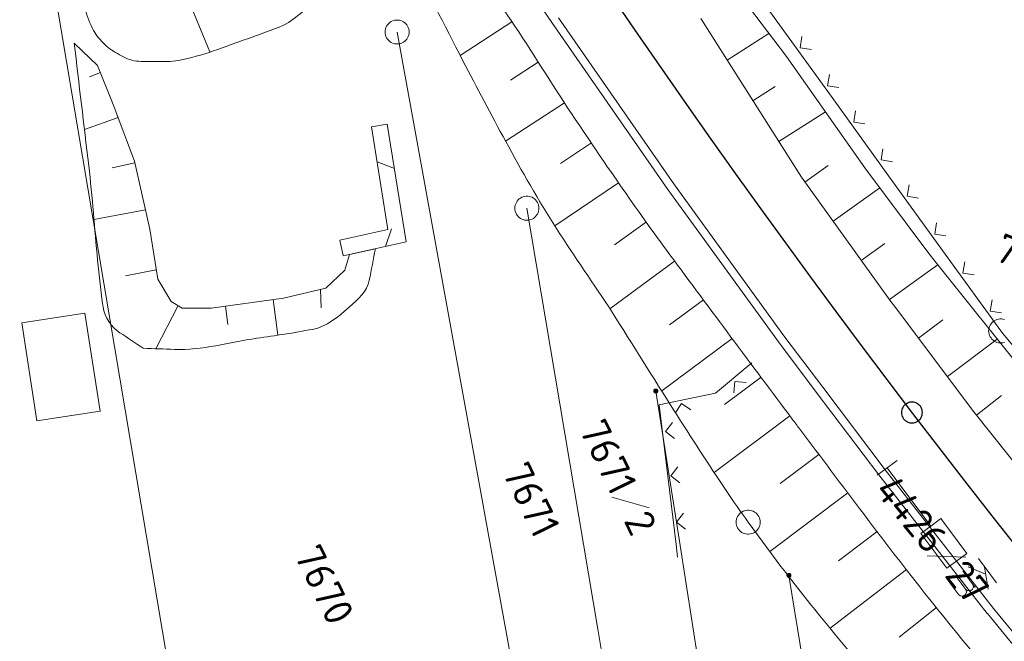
# Model space of a CAD drawing. Header units: metres. Extents: x 3425540 to 3446143, y 5432760 to 5444637.
# Tile 270 of 656: x 3440656 to 3440717, y 5438470 to 5438509. Entities that reach past the tile are written whole.
import ezdxf
from ezdxf.enums import TextEntityAlignment as Align

# ---------------------------------------------------------------- set-up
doc = ezdxf.new("R2010")
doc.units = ezdxf.units.M
for name, color, linetype, lineweight in [('B_Bestand', 9, 'Continuous', 18), ('B_Böschung', 9, 'Continuous', 18), ('B_Flurgrenzen', 9, 'Continuous', 18), ('B_Gleisachse', 9, 'Continuous', 25), ('B_Kilometrierung', 9, 'Continuous', 25), ('Bestand Kabeltröge', 9, 'Continuous', 18)]:
    doc.layers.add(name, color=color, linetype=linetype, lineweight=lineweight)
doc.styles.get("Standard").update_dxf_attribs({"font": 'isocpeur.ttf'})

msp = doc.modelspace()

# ---------------------------------------------------------------- linework, layer by layer
at = {"layer": 'B_Bestand'}
for p, q in [((3440706.644, 5438503.974), (3440699.618, 5438513.702)), ((3440704.767, 5438507.768), (3440704.655, 5438507.07)), ((3440704.655, 5438507.07), (3440705.353, 5438506.958)), ((3440706.471, 5438505.409), (3440706.359, 5438504.711)), ((3440706.359, 5438504.711), (3440707.057, 5438504.598)), ((3440710.158, 5438499.11), (3440706.644, 5438503.974)), ((3440708.1, 5438503.155), (3440707.987, 5438502.457)), ((3440678.963, 5438502.318), (3440678.002, 5438502.162)), ((3440707.987, 5438502.457), (3440708.685, 5438502.344)), ((3440709.804, 5438500.796), (3440709.691, 5438500.097)), ((3440678.34, 5438499.988), (3440679.423, 5438499.556)), ((3440709.691, 5438500.097), (3440710.389, 5438499.985)), ((3440713.671, 5438494.247), (3440710.158, 5438499.11)), ((3440711.432, 5438498.542), (3440711.319, 5438497.843)), ((3440711.319, 5438497.843), (3440712.018, 5438497.731)), ((3440713.136, 5438496.182), (3440713.024, 5438495.484)), ((3440679.236, 5438495.816), (3440678.865, 5438494.71)), ((3440676.232, 5438494.145), (3440676.023, 5438495.096)), ((3440713.024, 5438495.484), (3440713.722, 5438495.372)), ((3440717.127, 5438489.462), (3440713.671, 5438494.247)), ((3440714.888, 5438493.757), (3440714.776, 5438493.059)), ((3440714.776, 5438493.059), (3440715.474, 5438492.946)), ((3440716.592, 5438491.398), (3440716.48, 5438490.699)), ((3440716.48, 5438490.699), (3440717.178, 5438490.587)), ((3440717.234, 5438489.333), (3440717.127, 5438489.462)), ((3440724.902, 5438480.103), (3440717.234, 5438489.333)), ((3440699.397, 5438485.593), (3440701.641, 5438487.474)), ((3440700.585, 5438486.328), (3440700.523, 5438485.623)), ((3440701.289, 5438486.266), (3440700.585, 5438486.328)), ((3440695.879, 5438484.865), (3440699.397, 5438485.593)), ((3440696.212, 5438482.128), (3440695.879, 5438484.865)), ((3440697.273, 5438484.949), (3440696.885, 5438484.358)), ((3440697.864, 5438484.561), (3440697.273, 5438484.949)), ((3440696.717, 5438483.775), (3440696.281, 5438483.218)), ((3440696.281, 5438483.218), (3440696.838, 5438482.782)), ((3440696.937, 5438476.172), (3440696.212, 5438482.128)), ((3440697.053, 5438481.014), (3440696.617, 5438480.458)), ((3440710.691, 5438481.406), (3440709.455, 5438480.482)), ((3440696.617, 5438480.458), (3440697.174, 5438480.022)), ((3440697.404, 5438478.125), (3440696.968, 5438477.568)), ((3440696.968, 5438477.568), (3440697.525, 5438477.132)), ((3440697.031, 5438475.399), (3440696.937, 5438476.172)), ((3440715.737, 5438475.305), (3440716.87, 5438473.791)), ((3440716.176, 5438474.332), (3440715.112, 5438474.789)), ((3440716.13, 5438474.78), (3440716.345, 5438473.398)), ((3440714.772, 5438474.534), (3440715.535, 5438473.515))]:
    msp.add_line(p, q, dxfattribs=at)
for points in [[(3440678.977, 5438502.32), (3440680.16, 5438494.995), (3440676.235, 5438494.132)], [(3440677.989, 5438502.16), (3440679.022, 5438495.769), (3440676.021, 5438495.108)], [(3440657.187, 5438483.864), (3440656.243, 5438489.969), (3440660.173, 5438490.577)], [(3440660.173, 5438490.577), (3440661.118, 5438484.472), (3440657.187, 5438483.864)], [(3440710.073, 5438480.944), (3440712.777, 5438477.33), (3440712.159, 5438476.868), (3440713.777, 5438474.705), (3440715.012, 5438475.63), (3440713.395, 5438477.792), (3440712.777, 5438477.33)], [(3440715.396, 5438473.7), (3440715.427, 5438473.53), (3440715.38, 5438473.399), (3440715.257, 5438473.307), (3440715.203, 5438473.315), (3440715.064, 5438473.307), (3440714.964, 5438473.377), (3440714.34, 5438474.211)], [(3440714.964, 5438473.377), (3440714.994, 5438473.207), (3440714.948, 5438473.076), (3440714.824, 5438472.983), (3440714.739, 5438472.968), (3440714.631, 5438472.984), (3440714.531, 5438473.053), (3440713.907, 5438473.887)]]:
    msp.add_lwpolyline(points, dxfattribs=at)
at = {"layer": 'B_Böschung'}
for p, q in [((3440689.71, 5438525.186), (3440703.799, 5438506.523)), ((3440666.038, 5438511.473), (3440667.944, 5438506.819)), ((3440686.734, 5438508.69), (3440683.516, 5438506.593)), ((3440698.468, 5438508.898), (3440704.734, 5438499.024)), ((3440700.11, 5438506.31), (3440702.713, 5438507.962)), ((3440688.366, 5438506.173), (3440686.638, 5438505.052)), ((3440703.799, 5438506.523), (3440708.674, 5438499.614)), ((3440661.143, 5438505.528), (3440660.466, 5438505.26)), ((3440701.718, 5438503.777), (3440703.106, 5438504.658)), ((3440689.998, 5438503.656), (3440686.329, 5438501.276)), ((3440703.325, 5438501.244), (3440706.225, 5438503.084)), ((3440662.238, 5438502.735), (3440660.143, 5438501.987)), ((3440691.67, 5438501.165), (3440689.755, 5438499.869)), ((3440663.271, 5438499.919), (3440661.862, 5438499.602)), ((3440704.951, 5438498.723), (3440706.4, 5438499.752)), ((3440708.674, 5438499.614), (3440712.589, 5438494.368)), ((3440693.357, 5438498.684), (3440689.402, 5438495.996)), ((3440704.734, 5438499.024), (3440710.228, 5438491.381)), ((3440706.702, 5438496.287), (3440709.603, 5438498.37)), ((3440663.942, 5438496.995), (3440660.737, 5438496.402)), ((3440695.098, 5438496.241), (3440693.103, 5438494.824)), ((3440708.453, 5438493.851), (3440709.924, 5438494.909)), ((3440676.633, 5438494.22), (3440678.24, 5438494.573)), ((3440712.589, 5438494.368), (3440713.142, 5438493.676)), ((3440696.849, 5438493.805), (3440692.824, 5438490.831)), ((3440713.142, 5438493.676), (3440719.191, 5438486.108)), ((3440664.611, 5438493.263), (3440662.693, 5438492.888)), ((3440710.204, 5438491.415), (3440712.73, 5438493.231)), ((3440712.73, 5438493.231), (3440713.218, 5438493.581)), ((3440674.815, 5438492.044), (3440674.873, 5438490.899)), ((3440671.884, 5438491.413), (3440672.171, 5438489.202)), ((3440698.637, 5438491.396), (3440696.538, 5438489.839)), ((3440710.228, 5438491.381), (3440710.582, 5438490.911)), ((3440665.964, 5438491.035), (3440664.581, 5438488.357)), ((3440668.912, 5438491.001), (3440669.07, 5438489.857)), ((3440710.582, 5438490.911), (3440715.463, 5438484.426)), ((3440712.007, 5438489.017), (3440713.526, 5438490.156)), ((3440700.424, 5438488.987), (3440696.046, 5438485.737)), ((3440713.811, 5438486.621), (3440716.915, 5438488.956)), ((3440702.221, 5438486.584), (3440699.947, 5438484.885)), ((3440715.62, 5438484.228), (3440717.176, 5438485.456)), ((3440704.018, 5438484.182), (3440699.312, 5438480.662)), ((3440715.463, 5438484.426), (3440726.605, 5438470.388)), ((3440705.82, 5438481.783), (3440703.417, 5438479.974)), ((3440707.625, 5438479.387), (3440702.778, 5438475.737)), ((3440709.439, 5438476.998), (3440707.038, 5438475.16)), ((3440711.265, 5438474.618), (3440706.52, 5438470.979)), ((3440713.129, 5438472.267), (3440710.817, 5438470.426))]:
    msp.add_line(p, q, dxfattribs=at)
for points in [[(3440665.533, 5438491.294), (3440664.702, 5438492.68), (3440664.217, 5438495.797), (3440663.247, 5438500.023), (3440661.931, 5438503.557), (3440660.962, 5438505.981), (3440659.508, 5438507.367)], [(3440676.633, 5438494.22), (3440676.336, 5438493.234), (3440675.159, 5438492.126), (3440672.527, 5438491.502), (3440668.026, 5438490.879), (3440666.225, 5438490.879), (3440665.533, 5438491.294)]]:
    msp.add_lwpolyline(points, dxfattribs=at)
for points, knots in [([(3440667.552, 5438530.871), (3440668.388, 5438530.671), (3440669.225, 5438530.47), (3440670.061, 5438530.269), (3440670.797, 5438530.093), (3440671.346, 5438529.471), (3440671.919, 5438528.963), (3440672.411, 5438528.527), (3440672.895, 5438528.101), (3440673.324, 5438527.607), (3440674.187, 5438526.614), (3440675.028, 5438525.614), (3440675.784, 5438524.544), (3440677.352, 5438522.325), (3440678.912, 5438520.103), (3440680.453, 5438517.866), (3440682.536, 5438514.842), (3440684.619, 5438511.819), (3440686.677, 5438508.777), (3440687.966, 5438506.871), (3440689.152, 5438504.897), (3440690.433, 5438502.985), (3440692.42, 5438500.018), (3440694.433, 5438497.068), (3440696.557, 5438494.198), (3440699.084, 5438490.785), (3440701.619, 5438487.379), (3440704.166, 5438483.981)], [0, 0, 0, 0, 0.042825, 0.042825, 0.042825, 0.08052, 0.08052, 0.08052, 0.112929, 0.112929, 0.112929, 0.178133, 0.178133, 0.178133, 0.313375, 0.313375, 0.313375, 0.496211, 0.496211, 0.496211, 0.610788, 0.610788, 0.610788, 0.788557, 0.788557, 0.788557, 1, 1, 1, 1]), ([(3440667.552, 5438530.871), (3440668.078, 5438530.566), (3440668.605, 5438530.261), (3440669.131, 5438529.955), (3440669.665, 5438529.646), (3440670.087, 5438529.178), (3440670.536, 5438528.75), (3440671.044, 5438528.266), (3440671.532, 5438527.775), (3440671.992, 5438527.243), (3440672.876, 5438526.221), (3440673.712, 5438525.163), (3440674.351, 5438523.979), (3440674.907, 5438522.95), (3440675.405, 5438521.894), (3440675.958, 5438520.866), (3440677.374, 5438518.235), (3440678.836, 5438515.628), (3440680.225, 5438512.982), (3440681.394, 5438510.754), (3440682.521, 5438508.503), (3440683.682, 5438506.27), (3440684.556, 5438504.59), (3440685.444, 5438502.917), (3440686.343, 5438501.249), (3440687.336, 5438499.406), (3440688.384, 5438497.595), (3440689.505, 5438495.826), (3440690.619, 5438494.069), (3440691.84, 5438492.383), (3440692.958, 5438490.629), (3440694.256, 5438488.593), (3440695.519, 5438486.535), (3440696.824, 5438484.503), (3440697.891, 5438482.842), (3440698.95, 5438481.176), (3440700.055, 5438479.54)], [0, 0, 0, 0, 0.029836, 0.029836, 0.029836, 0.060089, 0.060089, 0.060089, 0.094339, 0.094339, 0.094339, 0.160162, 0.160162, 0.160162, 0.217422, 0.217422, 0.217422, 0.363945, 0.363945, 0.363945, 0.487345, 0.487345, 0.487345, 0.580224, 0.580224, 0.580224, 0.682827, 0.682827, 0.682827, 0.784809, 0.784809, 0.784809, 0.903207, 0.903207, 0.903207, 1, 1, 1, 1]), ([(3440671.672, 5438522.167), (3440672.216, 5438521.463), (3440672.76, 5438520.758), (3440673.304, 5438520.053), (3440673.739, 5438519.49), (3440673.993, 5438518.808), (3440674.33, 5438518.18), (3440674.637, 5438517.609), (3440674.94, 5438517.039), (3440675.236, 5438516.459), (3440675.478, 5438515.984), (3440675.612, 5438515.473), (3440675.749, 5438514.949), (3440675.882, 5438514.44), (3440675.944, 5438513.92), (3440675.93, 5438513.409), (3440675.916, 5438512.921), (3440675.797, 5438512.44), (3440675.628, 5438511.959), (3440675.431, 5438511.399), (3440675.211, 5438510.887), (3440674.843, 5438510.419), (3440674.502, 5438509.985), (3440674.118, 5438509.641), (3440673.696, 5438509.301), (3440673.319, 5438508.997), (3440672.957, 5438508.685), (3440672.519, 5438508.486), (3440671.787, 5438508.155), (3440671.04, 5438507.903), (3440670.285, 5438507.64), (3440668.864, 5438507.145), (3440667.494, 5438506.564), (3440665.998, 5438506.281), (3440665.526, 5438506.192), (3440665.052, 5438506.227), (3440664.579, 5438506.221), (3440664.176, 5438506.216), (3440663.773, 5438506.211), (3440663.371, 5438506.251), (3440662.996, 5438506.289), (3440662.656, 5438506.462), (3440662.315, 5438506.644), (3440661.98, 5438506.823), (3440661.688, 5438507.02), (3440661.409, 5438507.278), (3440661.127, 5438507.539), (3440660.891, 5438507.817), (3440660.715, 5438508.154), (3440660.495, 5438508.575), (3440660.309, 5438508.999), (3440660.202, 5438509.452), (3440660.091, 5438509.925), (3440659.981, 5438510.399), (3440659.87, 5438510.872), (3440659.74, 5438511.426), (3440659.602, 5438511.978), (3440659.477, 5438512.533), (3440659.303, 5438513.307), (3440659.265, 5438514.105), (3440659.145, 5438514.888), (3440659.049, 5438515.513), (3440658.936, 5438516.135), (3440658.843, 5438516.761), (3440658.767, 5438517.272), (3440658.725, 5438517.786), (3440658.691, 5438518.301), (3440658.648, 5438518.945), (3440658.649, 5438519.59), (3440658.661, 5438520.234), (3440658.672, 5438520.85), (3440658.667, 5438521.477), (3440658.812, 5438522.076), (3440658.892, 5438522.409), (3440658.973, 5438522.741), (3440659.053, 5438523.073)], [0, 0, 0, 0, 0.060429, 0.060429, 0.060429, 0.10875, 0.10875, 0.10875, 0.152758, 0.152758, 0.152758, 0.188842, 0.188842, 0.188842, 0.223927, 0.223927, 0.223927, 0.25744, 0.25744, 0.25744, 0.296551, 0.296551, 0.296551, 0.332793, 0.332793, 0.332793, 0.365186, 0.365186, 0.365186, 0.419238, 0.419238, 0.419238, 0.520996, 0.520996, 0.520996, 0.553132, 0.553132, 0.553132, 0.580474, 0.580474, 0.580474, 0.605969, 0.605969, 0.605969, 0.63099, 0.63099, 0.63099, 0.656277, 0.656277, 0.656277, 0.687858, 0.687858, 0.687858, 0.720854, 0.720854, 0.720854, 0.759475, 0.759475, 0.759475, 0.813288, 0.813288, 0.813288, 0.856215, 0.856215, 0.856215, 0.89123, 0.89123, 0.89123, 0.934973, 0.934973, 0.934973, 0.976791, 0.976791, 0.976791, 1, 1, 1, 1]), ([(3440663.801, 5438488.385), (3440663.316, 5438488.708), (3440662.832, 5438489.031), (3440662.347, 5438489.354), (3440661.819, 5438489.706), (3440661.404, 5438490.319), (3440661.308, 5438490.948), (3440661.16, 5438491.917), (3440661.055, 5438492.886), (3440660.962, 5438493.858), (3440660.775, 5438495.821), (3440660.639, 5438497.788), (3440660.408, 5438499.746), (3440660.108, 5438502.287), (3440659.808, 5438504.827), (3440659.508, 5438507.367)], [0, 0, 0, 0, 0.086635, 0.086635, 0.086635, 0.180977, 0.180977, 0.180977, 0.326278, 0.326278, 0.326278, 0.619508, 0.619508, 0.619508, 1, 1, 1, 1]), ([(3440678.24, 5438494.573), (3440678.113, 5438493.919), (3440677.987, 5438493.265), (3440677.86, 5438492.611), (3440677.728, 5438491.931), (3440677.162, 5438491.437), (3440676.613, 5438490.948), (3440675.907, 5438490.319), (3440675.206, 5438489.728), (3440674.328, 5438489.562), (3440673.176, 5438489.344), (3440672.023, 5438489.174), (3440670.865, 5438489.008), (3440669.157, 5438488.764), (3440667.463, 5438488.253), (3440665.74, 5438488.315), (3440665.094, 5438488.339), (3440664.447, 5438488.362), (3440663.801, 5438488.385)], [0, 0, 0, 0, 0.115062, 0.115062, 0.115062, 0.234739, 0.234739, 0.234739, 0.388609, 0.388609, 0.388609, 0.590528, 0.590528, 0.590528, 0.888288, 0.888288, 0.888288, 1, 1, 1, 1]), ([(3440704.166, 5438483.981), (3440704.324, 5438483.771), (3440704.481, 5438483.561), (3440704.639, 5438483.351), (3440705.954, 5438481.598), (3440707.274, 5438479.848), (3440708.595, 5438478.099), (3440710.606, 5438475.435), (3440712.648, 5438472.794), (3440714.769, 5438470.216), (3440716.724, 5438467.84), (3440718.727, 5438465.503), (3440720.692, 5438463.135), (3440723.542, 5438459.701), (3440726.447, 5438456.312), (3440729.217, 5438452.812), (3440729.58, 5438452.354), (3440729.943, 5438451.895), (3440730.306, 5438451.436)], [0, 0, 0, 0, 0.018861, 0.018861, 0.018861, 0.176351, 0.176351, 0.176351, 0.416182, 0.416182, 0.416182, 0.637298, 0.637298, 0.637298, 0.957969, 0.957969, 0.957969, 1, 1, 1, 1]), ([(3440700.055, 5438479.54), (3440700.503, 5438478.878), (3440700.955, 5438478.218), (3440701.421, 5438477.567), (3440704.459, 5438473.327), (3440707.827, 5438469.341), (3440711.224, 5438465.385), (3440713.855, 5438462.322), (3440716.494, 5438459.271), (3440719.189, 5438456.265), (3440721.301, 5438453.909), (3440723.482, 5438451.616), (3440725.565, 5438449.235), (3440725.833, 5438448.929), (3440726.102, 5438448.622), (3440726.37, 5438448.315)], [0, 0, 0, 0, 0.058734, 0.058734, 0.058734, 0.441438, 0.441438, 0.441438, 0.737794, 0.737794, 0.737794, 0.97008, 0.97008, 0.97008, 1, 1, 1, 1])]:
    msp.add_open_spline(points, degree=3, knots=knots, dxfattribs=at)
at = {"layer": 'B_Flurgrenzen'}
for p, q in [((3440667.54, 5438455.746), (3440655.754, 5438525.668)), ((3440679.587, 5438508.056), (3440687.286, 5438465.749)), ((3440692.077, 5438470.924), (3440687.663, 5438497.095)), ((3440697.144, 5438476.397), (3440695.673, 5438485.726)), ((3440692.946, 5438479.115), (3440695.266, 5438478.47)), ((3440699.658, 5438460.459), (3440697.144, 5438476.397)), ((3440712.555, 5438475.48), (3440714.961, 5438475.389)), ((3440703.96, 5438474.255), (3440714.795, 5438407.507)), ((3440694.048, 5438459.242), (3440692.077, 5438470.924))]:
    msp.add_line(p, q, dxfattribs=at)
for points in [[(3440680.337, 5438508.056), (3440680.331, 5438508.15), (3440680.313, 5438508.239), (3440680.284, 5438508.334), (3440680.243, 5438508.416), (3440680.189, 5438508.493), (3440680.13, 5438508.57), (3440680.065, 5438508.635), (3440679.989, 5438508.688), (3440679.906, 5438508.735), (3440679.817, 5438508.765), (3440679.729, 5438508.788), (3440679.634, 5438508.8), (3440679.54, 5438508.8), (3440679.445, 5438508.788), (3440679.357, 5438508.765), (3440679.268, 5438508.735), (3440679.185, 5438508.688), (3440679.109, 5438508.635), (3440679.044, 5438508.57), (3440678.985, 5438508.493), (3440678.931, 5438508.416), (3440678.89, 5438508.334), (3440678.861, 5438508.239), (3440678.843, 5438508.15), (3440678.837, 5438508.056), (3440678.843, 5438507.962), (3440678.861, 5438507.873), (3440678.89, 5438507.778), (3440678.931, 5438507.696), (3440678.985, 5438507.619), (3440679.044, 5438507.542), (3440679.109, 5438507.477), (3440679.185, 5438507.424), (3440679.268, 5438507.377), (3440679.357, 5438507.347), (3440679.445, 5438507.324), (3440679.54, 5438507.312), (3440679.634, 5438507.312), (3440679.729, 5438507.324), (3440679.817, 5438507.347), (3440679.906, 5438507.377), (3440679.989, 5438507.424), (3440680.065, 5438507.477), (3440680.13, 5438507.542), (3440680.189, 5438507.619), (3440680.243, 5438507.696), (3440680.284, 5438507.778), (3440680.313, 5438507.873), (3440680.331, 5438507.962), (3440680.337, 5438508.056)], [(3440688.413, 5438497.095), (3440688.407, 5438497.189), (3440688.389, 5438497.278), (3440688.36, 5438497.373), (3440688.319, 5438497.455), (3440688.265, 5438497.532), (3440688.206, 5438497.609), (3440688.141, 5438497.674), (3440688.065, 5438497.727), (3440687.982, 5438497.774), (3440687.893, 5438497.804), (3440687.805, 5438497.827), (3440687.71, 5438497.839), (3440687.616, 5438497.839), (3440687.521, 5438497.827), (3440687.433, 5438497.804), (3440687.344, 5438497.774), (3440687.261, 5438497.727), (3440687.185, 5438497.674), (3440687.12, 5438497.609), (3440687.061, 5438497.532), (3440687.007, 5438497.455), (3440686.966, 5438497.373), (3440686.937, 5438497.278), (3440686.919, 5438497.189), (3440686.913, 5438497.095), (3440686.919, 5438497.001), (3440686.937, 5438496.912), (3440686.966, 5438496.817), (3440687.007, 5438496.735), (3440687.061, 5438496.658), (3440687.12, 5438496.581), (3440687.185, 5438496.516), (3440687.261, 5438496.463), (3440687.344, 5438496.416), (3440687.433, 5438496.386), (3440687.521, 5438496.363), (3440687.616, 5438496.351), (3440687.71, 5438496.351), (3440687.805, 5438496.363), (3440687.893, 5438496.386), (3440687.982, 5438496.416), (3440688.065, 5438496.463), (3440688.141, 5438496.516), (3440688.206, 5438496.581), (3440688.265, 5438496.658), (3440688.319, 5438496.735), (3440688.36, 5438496.817), (3440688.389, 5438496.912), (3440688.407, 5438497.001), (3440688.413, 5438497.095)], [(3440717.357, 5438490.172), (3440717.269, 5438490.195), (3440717.174, 5438490.207), (3440717.08, 5438490.207), (3440716.985, 5438490.195), (3440716.897, 5438490.172), (3440716.808, 5438490.142), (3440716.725, 5438490.095), (3440716.649, 5438490.042), (3440716.584, 5438489.977), (3440716.525, 5438489.9), (3440716.471, 5438489.823), (3440716.43, 5438489.741), (3440716.401, 5438489.646), (3440716.383, 5438489.557), (3440716.377, 5438489.463), (3440716.383, 5438489.369), (3440716.401, 5438489.28), (3440716.43, 5438489.185), (3440716.471, 5438489.103), (3440716.525, 5438489.026), (3440716.584, 5438488.949), (3440716.649, 5438488.884), (3440716.725, 5438488.831), (3440716.808, 5438488.784), (3440716.897, 5438488.754), (3440716.985, 5438488.731), (3440717.08, 5438488.719), (3440717.174, 5438488.719), (3440717.269, 5438488.731), (3440717.357, 5438488.754)], [(3440695.798, 5438485.726), (3440695.797, 5438485.742), (3440695.794, 5438485.757), (3440695.789, 5438485.772), (3440695.782, 5438485.786), (3440695.774, 5438485.8), (3440695.765, 5438485.812), (3440695.753, 5438485.822), (3440695.74, 5438485.831), (3440695.726, 5438485.839), (3440695.711, 5438485.845), (3440695.697, 5438485.849), (3440695.681, 5438485.851), (3440695.665, 5438485.851), (3440695.649, 5438485.849), (3440695.635, 5438485.845), (3440695.62, 5438485.839), (3440695.606, 5438485.831), (3440695.593, 5438485.822), (3440695.581, 5438485.812), (3440695.572, 5438485.8), (3440695.564, 5438485.786), (3440695.557, 5438485.772), (3440695.552, 5438485.757), (3440695.549, 5438485.742), (3440695.548, 5438485.726), (3440695.549, 5438485.71), (3440695.552, 5438485.695), (3440695.557, 5438485.68), (3440695.564, 5438485.666), (3440695.572, 5438485.652), (3440695.581, 5438485.64), (3440695.593, 5438485.63), (3440695.606, 5438485.621), (3440695.62, 5438485.613), (3440695.635, 5438485.607), (3440695.649, 5438485.603), (3440695.665, 5438485.601), (3440695.681, 5438485.601), (3440695.697, 5438485.603), (3440695.711, 5438485.607), (3440695.726, 5438485.613), (3440695.74, 5438485.621), (3440695.753, 5438485.63), (3440695.765, 5438485.64), (3440695.774, 5438485.652), (3440695.782, 5438485.666), (3440695.789, 5438485.68), (3440695.794, 5438485.695), (3440695.797, 5438485.71), (3440695.798, 5438485.726)], [(3440695.773, 5438485.726), (3440695.772, 5438485.74), (3440695.769, 5438485.754), (3440695.765, 5438485.766), (3440695.759, 5438485.779), (3440695.75, 5438485.791), (3440695.74, 5438485.801), (3440695.729, 5438485.81), (3440695.717, 5438485.817), (3440695.704, 5438485.821), (3440695.691, 5438485.824), (3440695.677, 5438485.826), (3440695.662, 5438485.825), (3440695.648, 5438485.823), (3440695.636, 5438485.82), (3440695.623, 5438485.813), (3440695.611, 5438485.805), (3440695.601, 5438485.796), (3440695.591, 5438485.785), (3440695.584, 5438485.773), (3440695.579, 5438485.76), (3440695.575, 5438485.747), (3440695.573, 5438485.733), (3440695.573, 5438485.719), (3440695.575, 5438485.705), (3440695.579, 5438485.692), (3440695.584, 5438485.679), (3440695.591, 5438485.667), (3440695.601, 5438485.656), (3440695.611, 5438485.647), (3440695.623, 5438485.639), (3440695.636, 5438485.632), (3440695.648, 5438485.629), (3440695.662, 5438485.627), (3440695.677, 5438485.626), (3440695.691, 5438485.628), (3440695.704, 5438485.631), (3440695.717, 5438485.635), (3440695.729, 5438485.642), (3440695.74, 5438485.651), (3440695.75, 5438485.661), (3440695.759, 5438485.673), (3440695.765, 5438485.686), (3440695.769, 5438485.698), (3440695.772, 5438485.712), (3440695.773, 5438485.726)], [(3440695.749, 5438485.726), (3440695.748, 5438485.738), (3440695.745, 5438485.75), (3440695.74, 5438485.761), (3440695.734, 5438485.771), (3440695.725, 5438485.781), (3440695.716, 5438485.788), (3440695.705, 5438485.795), (3440695.694, 5438485.799), (3440695.682, 5438485.801), (3440695.67, 5438485.802), (3440695.658, 5438485.8), (3440695.646, 5438485.797), (3440695.636, 5438485.792), (3440695.625, 5438485.785), (3440695.616, 5438485.776), (3440695.609, 5438485.766), (3440695.603, 5438485.756), (3440695.599, 5438485.744), (3440695.597, 5438485.732), (3440695.597, 5438485.72), (3440695.599, 5438485.708), (3440695.603, 5438485.696), (3440695.609, 5438485.686), (3440695.616, 5438485.676), (3440695.625, 5438485.667), (3440695.635, 5438485.66), (3440695.646, 5438485.655), (3440695.658, 5438485.652), (3440695.67, 5438485.65), (3440695.682, 5438485.651), (3440695.694, 5438485.653), (3440695.705, 5438485.657), (3440695.716, 5438485.664), (3440695.725, 5438485.671), (3440695.734, 5438485.681), (3440695.74, 5438485.691), (3440695.745, 5438485.702), (3440695.748, 5438485.714), (3440695.749, 5438485.726)], [(3440695.724, 5438485.726), (3440695.723, 5438485.736), (3440695.72, 5438485.746), (3440695.715, 5438485.755), (3440695.709, 5438485.762), (3440695.702, 5438485.768), (3440695.693, 5438485.773), (3440695.683, 5438485.776), (3440695.673, 5438485.777), (3440695.663, 5438485.776), (3440695.653, 5438485.773), (3440695.644, 5438485.768), (3440695.637, 5438485.762), (3440695.631, 5438485.755), (3440695.626, 5438485.746), (3440695.623, 5438485.736), (3440695.622, 5438485.726), (3440695.623, 5438485.716), (3440695.626, 5438485.706), (3440695.631, 5438485.697), (3440695.637, 5438485.69), (3440695.644, 5438485.684), (3440695.653, 5438485.679), (3440695.663, 5438485.676), (3440695.673, 5438485.675), (3440695.683, 5438485.676), (3440695.693, 5438485.679), (3440695.702, 5438485.684), (3440695.709, 5438485.69), (3440695.715, 5438485.697), (3440695.72, 5438485.706), (3440695.723, 5438485.716), (3440695.724, 5438485.726)], [(3440695.7, 5438485.726), (3440695.699, 5438485.733), (3440695.696, 5438485.74), (3440695.691, 5438485.746), (3440695.685, 5438485.75), (3440695.678, 5438485.752), (3440695.671, 5438485.753), (3440695.664, 5438485.751), (3440695.657, 5438485.748), (3440695.652, 5438485.743), (3440695.648, 5438485.737), (3440695.646, 5438485.73), (3440695.646, 5438485.722), (3440695.648, 5438485.715), (3440695.652, 5438485.709), (3440695.657, 5438485.704), (3440695.664, 5438485.701), (3440695.671, 5438485.699), (3440695.678, 5438485.7), (3440695.685, 5438485.702), (3440695.691, 5438485.706), (3440695.696, 5438485.712), (3440695.699, 5438485.719), (3440695.7, 5438485.726)], [(3440702.171, 5438477.568), (3440702.165, 5438477.662), (3440702.147, 5438477.751), (3440702.118, 5438477.846), (3440702.077, 5438477.928), (3440702.023, 5438478.005), (3440701.964, 5438478.082), (3440701.899, 5438478.147), (3440701.823, 5438478.2), (3440701.74, 5438478.247), (3440701.651, 5438478.277), (3440701.563, 5438478.3), (3440701.468, 5438478.312), (3440701.374, 5438478.312), (3440701.279, 5438478.3), (3440701.191, 5438478.277), (3440701.102, 5438478.247), (3440701.019, 5438478.2), (3440700.943, 5438478.147), (3440700.878, 5438478.082), (3440700.819, 5438478.005), (3440700.765, 5438477.928), (3440700.724, 5438477.846), (3440700.695, 5438477.751), (3440700.677, 5438477.662), (3440700.671, 5438477.568), (3440700.677, 5438477.474), (3440700.695, 5438477.385), (3440700.724, 5438477.29), (3440700.765, 5438477.208), (3440700.819, 5438477.131), (3440700.878, 5438477.054), (3440700.943, 5438476.989), (3440701.019, 5438476.936), (3440701.102, 5438476.889), (3440701.191, 5438476.859), (3440701.279, 5438476.836), (3440701.374, 5438476.824), (3440701.468, 5438476.824), (3440701.563, 5438476.836), (3440701.651, 5438476.859), (3440701.74, 5438476.889), (3440701.823, 5438476.936), (3440701.899, 5438476.989), (3440701.964, 5438477.054), (3440702.023, 5438477.131), (3440702.077, 5438477.208), (3440702.118, 5438477.29), (3440702.147, 5438477.385), (3440702.165, 5438477.474), (3440702.171, 5438477.568)], [(3440704.085, 5438474.255), (3440704.084, 5438474.271), (3440704.081, 5438474.286), (3440704.076, 5438474.301), (3440704.069, 5438474.315), (3440704.061, 5438474.329), (3440704.052, 5438474.341), (3440704.04, 5438474.351), (3440704.027, 5438474.36), (3440704.013, 5438474.368), (3440703.998, 5438474.374), (3440703.984, 5438474.378), (3440703.968, 5438474.38), (3440703.952, 5438474.38), (3440703.936, 5438474.378), (3440703.922, 5438474.374), (3440703.907, 5438474.368), (3440703.893, 5438474.36), (3440703.88, 5438474.351), (3440703.868, 5438474.341), (3440703.859, 5438474.329), (3440703.851, 5438474.315), (3440703.844, 5438474.301), (3440703.839, 5438474.286), (3440703.836, 5438474.271), (3440703.835, 5438474.255), (3440703.836, 5438474.239), (3440703.839, 5438474.224), (3440703.844, 5438474.209), (3440703.851, 5438474.195), (3440703.859, 5438474.181), (3440703.868, 5438474.169), (3440703.88, 5438474.159), (3440703.893, 5438474.15), (3440703.907, 5438474.142), (3440703.922, 5438474.136), (3440703.936, 5438474.132), (3440703.952, 5438474.13), (3440703.968, 5438474.13), (3440703.984, 5438474.132), (3440703.998, 5438474.136), (3440704.013, 5438474.142), (3440704.027, 5438474.15), (3440704.04, 5438474.159), (3440704.052, 5438474.169), (3440704.061, 5438474.181), (3440704.069, 5438474.195), (3440704.076, 5438474.209), (3440704.081, 5438474.224), (3440704.084, 5438474.239), (3440704.085, 5438474.255)], [(3440704.06, 5438474.255), (3440704.059, 5438474.269), (3440704.056, 5438474.283), (3440704.052, 5438474.295), (3440704.046, 5438474.308), (3440704.037, 5438474.32), (3440704.027, 5438474.33), (3440704.016, 5438474.339), (3440704.004, 5438474.346), (3440703.991, 5438474.35), (3440703.978, 5438474.353), (3440703.964, 5438474.355), (3440703.949, 5438474.354), (3440703.935, 5438474.352), (3440703.923, 5438474.349), (3440703.91, 5438474.342), (3440703.898, 5438474.334), (3440703.888, 5438474.325), (3440703.878, 5438474.314), (3440703.871, 5438474.302), (3440703.866, 5438474.289), (3440703.862, 5438474.276), (3440703.86, 5438474.262), (3440703.86, 5438474.248), (3440703.862, 5438474.234), (3440703.866, 5438474.221), (3440703.871, 5438474.208), (3440703.878, 5438474.196), (3440703.888, 5438474.185), (3440703.898, 5438474.176), (3440703.91, 5438474.168), (3440703.923, 5438474.161), (3440703.935, 5438474.158), (3440703.949, 5438474.156), (3440703.964, 5438474.155), (3440703.978, 5438474.157), (3440703.991, 5438474.16), (3440704.004, 5438474.164), (3440704.016, 5438474.171), (3440704.027, 5438474.18), (3440704.037, 5438474.19), (3440704.046, 5438474.202), (3440704.052, 5438474.215), (3440704.056, 5438474.227), (3440704.059, 5438474.241), (3440704.06, 5438474.255)], [(3440704.036, 5438474.255), (3440704.035, 5438474.267), (3440704.032, 5438474.279), (3440704.027, 5438474.29), (3440704.021, 5438474.3), (3440704.012, 5438474.31), (3440704.003, 5438474.317), (3440703.992, 5438474.324), (3440703.981, 5438474.328), (3440703.969, 5438474.33), (3440703.957, 5438474.331), (3440703.945, 5438474.329), (3440703.933, 5438474.326), (3440703.923, 5438474.321), (3440703.912, 5438474.314), (3440703.903, 5438474.305), (3440703.896, 5438474.295), (3440703.89, 5438474.285), (3440703.886, 5438474.273), (3440703.884, 5438474.261), (3440703.884, 5438474.249), (3440703.886, 5438474.237), (3440703.89, 5438474.225), (3440703.896, 5438474.215), (3440703.903, 5438474.205), (3440703.912, 5438474.196), (3440703.922, 5438474.189), (3440703.933, 5438474.184), (3440703.945, 5438474.181), (3440703.957, 5438474.179), (3440703.969, 5438474.18), (3440703.981, 5438474.182), (3440703.992, 5438474.186), (3440704.003, 5438474.193), (3440704.012, 5438474.2), (3440704.021, 5438474.21), (3440704.027, 5438474.22), (3440704.032, 5438474.231), (3440704.035, 5438474.243), (3440704.036, 5438474.255)], [(3440704.011, 5438474.255), (3440704.01, 5438474.265), (3440704.007, 5438474.275), (3440704.002, 5438474.284), (3440703.996, 5438474.291), (3440703.989, 5438474.297), (3440703.98, 5438474.302), (3440703.97, 5438474.305), (3440703.96, 5438474.306), (3440703.95, 5438474.305), (3440703.94, 5438474.302), (3440703.931, 5438474.297), (3440703.924, 5438474.291), (3440703.918, 5438474.284), (3440703.913, 5438474.275), (3440703.91, 5438474.265), (3440703.909, 5438474.255), (3440703.91, 5438474.245), (3440703.913, 5438474.235), (3440703.918, 5438474.226), (3440703.924, 5438474.219), (3440703.931, 5438474.213), (3440703.94, 5438474.208), (3440703.95, 5438474.205), (3440703.96, 5438474.204), (3440703.97, 5438474.205), (3440703.98, 5438474.208), (3440703.989, 5438474.213), (3440703.996, 5438474.219), (3440704.002, 5438474.226), (3440704.007, 5438474.235), (3440704.01, 5438474.245), (3440704.011, 5438474.255)], [(3440703.987, 5438474.255), (3440703.986, 5438474.262), (3440703.983, 5438474.269), (3440703.978, 5438474.275), (3440703.972, 5438474.279), (3440703.965, 5438474.281), (3440703.958, 5438474.282), (3440703.951, 5438474.28), (3440703.944, 5438474.277), (3440703.939, 5438474.272), (3440703.935, 5438474.266), (3440703.933, 5438474.259), (3440703.933, 5438474.251), (3440703.935, 5438474.244), (3440703.939, 5438474.238), (3440703.944, 5438474.233), (3440703.951, 5438474.23), (3440703.958, 5438474.228), (3440703.965, 5438474.229), (3440703.972, 5438474.231), (3440703.978, 5438474.235), (3440703.983, 5438474.241), (3440703.986, 5438474.248), (3440703.987, 5438474.255)]]:
    msp.add_lwpolyline(points, dxfattribs=at)
at = {"layer": 'B_Gleisachse'}
msp.add_arc((3441179.11, 5438841.029), 588.01, 210.367653, 243.341249, dxfattribs=at)
at = {"layer": 'B_Kilometrierung'}
msp.add_lwpolyline([(3440712.258, 5438484.39), (3440712.253, 5438484.472), (3440712.238, 5438484.554), (3440712.212, 5438484.631), (3440712.176, 5438484.702), (3440712.135, 5438484.774), (3440712.084, 5438484.835), (3440712.023, 5438484.892), (3440711.956, 5438484.938), (3440711.884, 5438484.979), (3440711.808, 5438485.009), (3440711.731, 5438485.03), (3440711.649, 5438485.04), (3440711.567, 5438485.04), (3440711.485, 5438485.03), (3440711.408, 5438485.009), (3440711.332, 5438484.979), (3440711.26, 5438484.938), (3440711.193, 5438484.892), (3440711.132, 5438484.835), (3440711.081, 5438484.774), (3440711.04, 5438484.702), (3440711.004, 5438484.631), (3440710.978, 5438484.554), (3440710.963, 5438484.472), (3440710.958, 5438484.39), (3440710.963, 5438484.308), (3440710.978, 5438484.226), (3440711.004, 5438484.149), (3440711.04, 5438484.078), (3440711.081, 5438484.006), (3440711.132, 5438483.945), (3440711.193, 5438483.888), (3440711.26, 5438483.842), (3440711.332, 5438483.801), (3440711.408, 5438483.771), (3440711.485, 5438483.75), (3440711.567, 5438483.74), (3440711.649, 5438483.74), (3440711.731, 5438483.75), (3440711.808, 5438483.771), (3440711.884, 5438483.801), (3440711.956, 5438483.842), (3440712.023, 5438483.888), (3440712.084, 5438483.945), (3440712.135, 5438484.006), (3440712.176, 5438484.078), (3440712.212, 5438484.149), (3440712.238, 5438484.226), (3440712.253, 5438484.308), (3440712.258, 5438484.39)], dxfattribs=at)
at = {"layer": 'Bestand Kabeltröge'}
for p, q in [((3440687.714, 5438510.852), (3440689.213, 5438508.652)), ((3440689.215, 5438508.65), (3440696.424, 5438498.26)), ((3440689.625, 5438508.936), (3440696.834, 5438498.546)), ((3440696.427, 5438498.256), (3440703.303, 5438488.781)), ((3440696.831, 5438498.55), (3440703.707, 5438489.075)), ((3440703.305, 5438488.777), (3440705.659, 5438485.658)), ((3440703.705, 5438489.079), (3440706.058, 5438485.959)), ((3440706.058, 5438485.959), (3440709.94, 5438480.815)), ((3440705.659, 5438485.658), (3440709.54, 5438480.513)), ((3440709.937, 5438480.818), (3440716.688, 5438472.204)), ((3440709.543, 5438480.51), (3440716.294, 5438471.896)), ((3440716.297, 5438471.892), (3440723.328, 5438463.243)), ((3440716.685, 5438472.208), (3440723.716, 5438463.559))]:
    msp.add_line(p, q, dxfattribs=at)

# ---------------------------------------------------------------- texts
at = {"layer": 'B_Flurgrenzen'}
for s, rotation, p in [('7674', 338.30992, (3440719.359, 5438493.798)), ('7671', 296.10003, (3440687.935, 5438478.969)), ('7670', 296.10003, (3440675.066, 5438473.678))]:
    msp.add_text(s, height=1.8, rotation=rotation, dxfattribs=at).set_placement(p, align=Align.MIDDLE)
for s, rotation, p in [('7671', 296.10003, (3440693.755, 5438479.511)), ('4426', 309.46248, (3440713.249, 5438476.054))]:
    msp.add_text(s, height=1.8, rotation=rotation, dxfattribs=at).set_placement(p, align=Align.MIDDLE_RIGHT)
for s, rotation, p in [('2', 296.10003, (3440694.459, 5438478.074)), ('27', 309.46248, (3440714.266, 5438474.818))]:
    msp.add_text(s, height=1.8, rotation=rotation, dxfattribs=at).set_placement(p, align=Align.MIDDLE_LEFT)

doc.saveas('drawing.dxf')
